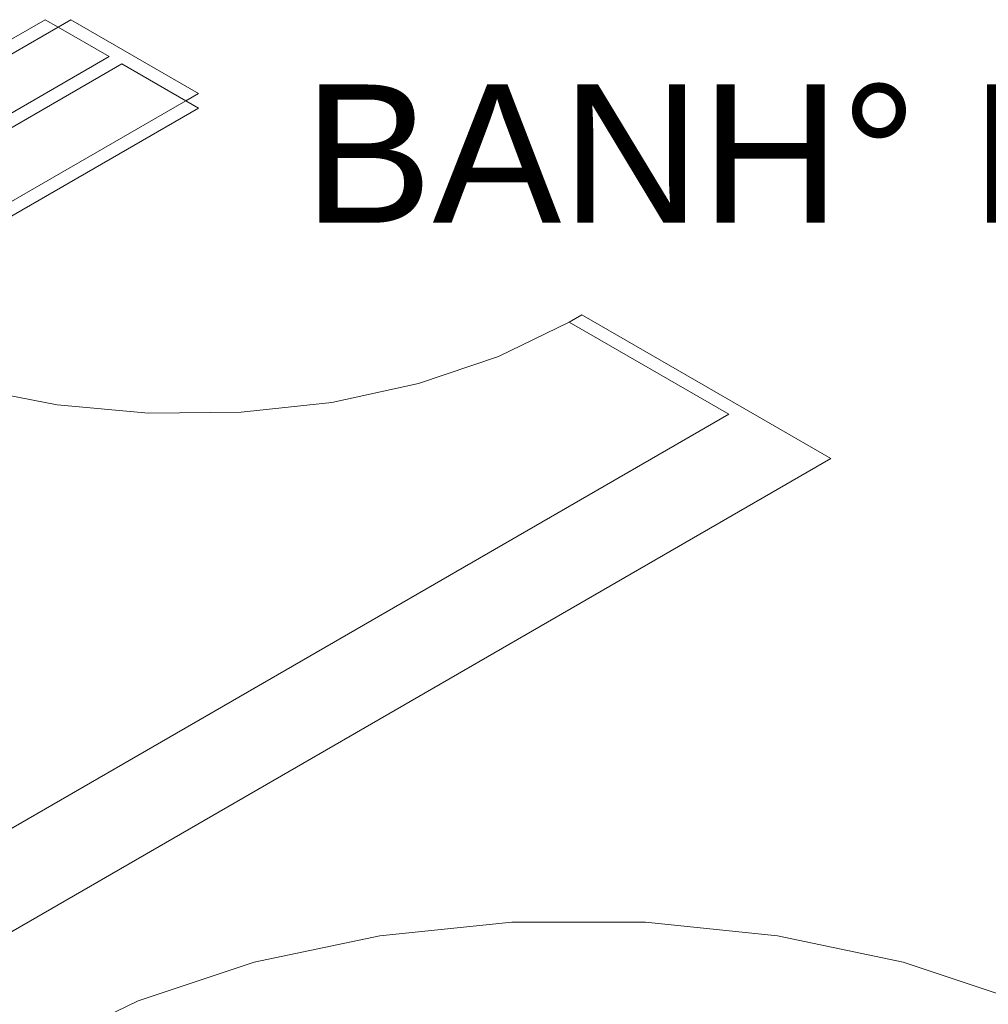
# Model space of a CAD drawing. Header units: millimetres. Extents: x 567 to 934, y -1 to 364.
# Tile 450 of 656: x 772.33 to 774.95, y 4.77 to 7.44. Entities that reach past the tile are written whole.
import ezdxf

# ---------------------------------------------------------------- set-up
doc = ezdxf.new("R2010")
doc.units = ezdxf.units.MM
doc.header["$MEASUREMENT"] = 0
doc.linetypes.add('NULL', pattern=[0])
doc.layers.add('ARQ FINA', color=8, linetype='Continuous')
doc.styles.add('Arial', font='arial.ttf')

msp = doc.modelspace()

# ---------------------------------------------------------------- linework, layer by layer
at = {"layer": 'ARQ FINA', "lineweight": 5}
for p, q in [((772.3968, 7.4418), (771.3576, 6.8418)), ((772.4314, 7.4218), (772.3968, 7.4418)), ((772.4661, 7.4418), (772.4314, 7.4218)), ((772.8125, 7.2418), (772.4661, 7.4418)), ((772.4314, 7.4218), (771.3922, 6.8218)), ((772.4314, 7.4218), (772.57, 7.3418)), ((772.57, 7.3418), (769.92, 5.8118)), ((769.9546, 5.7918), (772.6046, 7.3218)), ((772.6046, 7.3218), (772.7778, 7.2218)), ((772.7778, 7.2218), (772.8125, 7.2418)), ((772.7778, 7.2218), (771.7386, 6.6218)), ((772.7778, 7.2218), (772.8125, 7.2018)), ((772.8125, 7.2018), (771.7732, 6.6018)), ((773.8517, 6.6418), (773.8171, 6.6218)), ((773.8171, 6.6218), (774.2501, 6.3718)), ((774.5272, 6.2518), (773.8517, 6.6418)), ((774.2501, 6.3718), (771.6, 4.8418)), ((771.8425, 4.7018), (774.5272, 6.2518))]:
    msp.add_line(p, q, dxfattribs=at)
for points in [[(771.7732, 6.6018), (771.9704, 6.5122), (772.1911, 6.4433), (772.4289, 6.3971), (772.6768, 6.3748), (772.9277, 6.3772), (773.1742, 6.4042), (773.4092, 6.455), (773.6257, 6.5282), (773.8176, 6.6215)], [(775.3153, 4.6468), (775.0373, 4.7815), (774.723, 4.8863), (774.3819, 4.9579), (774.0245, 4.9943), (773.6616, 4.9943), (773.3042, 4.9579), (772.9631, 4.8863), (772.6488, 4.7815), (772.3708, 4.6468)]]:
    msp.add_lwpolyline(points, dxfattribs=at)

# ---------------------------------------------------------------- texts
at = {"layer": 'ARQ FINA', "linetype": 'NULL', "lineweight": 5, "insert": (773.0974, 6.8911), "char_height": 0.375, "width": 5.834223, "attachment_point": 7, "line_spacing_factor": 0.6, "style": 'Arial'}
msp.add_mtext('BANH° FEM', dxfattribs=at)

doc.saveas('drawing.dxf')
